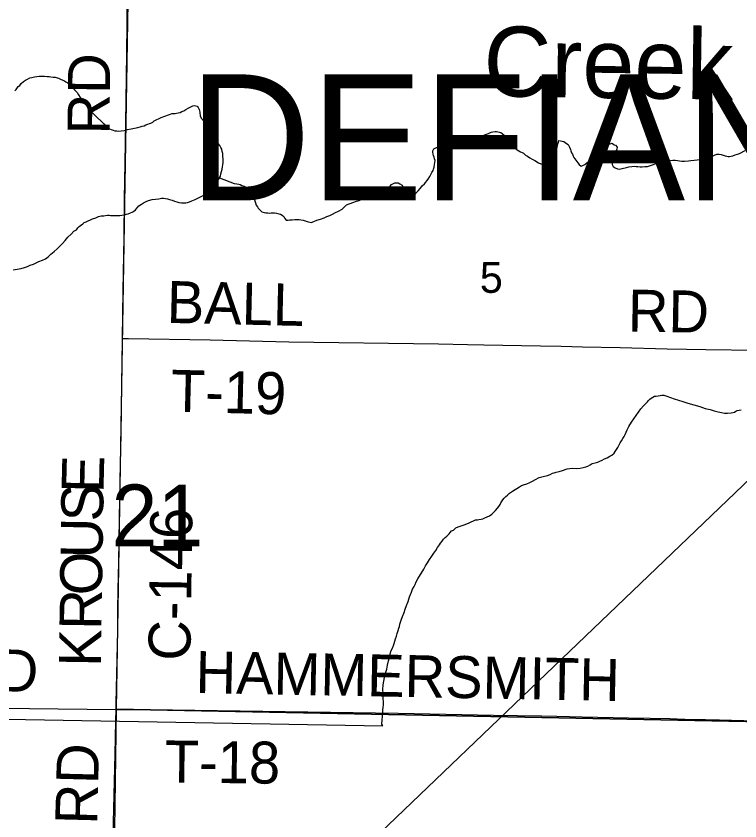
# Model space of a CAD drawing. Extents: x 2.4 to 73.1, y 4.5 to 25.6.
# Drawn here: x 33.951 to 34.44, y 21.005 to 21.55 of the extents above; entities that cross this region are included whole.
import ezdxf

# ---------------------------------------------------------------- set-up
doc = ezdxf.new("R2010")
doc.units = 0
for name, color, linetype in [('GM_X_County_Road', 7, 'Continuous'), ('GM_X_County_Road_Text', 7, 'Continuous'), ('GM_X_Minor_River', 7, 'Continuous'), ('GM_X_Minor_River_Text', 7, 'Continuous'), ('GM_X_Section', 7, 'Continuous'), ('GM_X_Section_Text', 7, 'Continuous'), ('GM_X_Township_Road', 7, 'Continuous'), ('GM_X_Township_Road_Text', 7, 'Continuous'), ('GM_X_Township_Text', 7, 'Continuous')]:
    doc.layers.add(name, color=color, linetype=linetype)

msp = doc.modelspace()

# ---------------------------------------------------------------- linework, layer by layer
at = {"layer": 'GM_X_County_Road'}
for points in [[(34.02267, 21.33187), (34.02319, 21.36403), (34.02377, 21.40038), (34.02412, 21.42618), (34.02447, 21.45041), (34.02493, 21.47806), (34.02523, 21.49267), (34.02566, 21.52467), (34.02594, 21.54486), (34.02622, 21.58989), (34.02621, 21.60231)], [(34.01842, 21.08073), (34.01846, 21.08502), (34.01946, 21.13411), (34.01966, 21.14809), (34.01984, 21.16176), (34.02014, 21.18041), (34.0206, 21.21024), (34.02119, 21.23508), (34.02146, 21.2472), (34.02172, 21.26709), (34.02224, 21.30065), (34.02265, 21.33079), (34.02267, 21.33187)], [(33.51687, 21.084), (33.53015, 21.08398), (33.54819, 21.08396), (33.56405, 21.0839), (33.58299, 21.08359), (33.59573, 21.0836), (33.60941, 21.08356), (33.65539, 21.08343), (33.68212, 21.08331), (33.76135, 21.08316), (33.83407, 21.08294), (33.86919, 21.08253), (33.92045, 21.0819), (34.01842, 21.08073)]]:
    msp.add_lwpolyline(points, dxfattribs=at)
at = {"layer": 'GM_X_Minor_River'}
for points in [[(33.94986, 21.49941), (33.95083, 21.50034), (33.95221, 21.5022), (33.95317, 21.50294), (33.95416, 21.50424), (33.95571, 21.50572), (33.95706, 21.50663), (33.95841, 21.50736), (33.95995, 21.50808), (33.96148, 21.50842), (33.9632, 21.50895), (33.96472, 21.5091), (33.96644, 21.50924), (33.96815, 21.50939), (33.96986, 21.50934), (33.97175, 21.5091), (33.97308, 21.50907), (33.97421, 21.50885), (33.97573, 21.50862), (33.97725, 21.50858), (33.97932, 21.50796), (33.98119, 21.50696), (33.98308, 21.50634), (33.98439, 21.50555), (33.9857, 21.50476), (33.98682, 21.50397), (33.9883, 21.50241), (33.98941, 21.50124), (33.99033, 21.50008), (33.99125, 21.49911), (33.99199, 21.49814), (33.9929, 21.4966), (33.99419, 21.49485), (33.99529, 21.4935), (33.99621, 21.49233), (33.99713, 21.49117), (33.99787, 21.4902), (33.9986, 21.48904), (34.00008, 21.48749), (34.00062, 21.48652), (34.00192, 21.48497), (34.00467, 21.48231)], [(34.04892, 21.48134), (34.0564, 21.48395), (34.0583, 21.48409), (34.05926, 21.48425), (34.0604, 21.48441), (34.06174, 21.48476), (34.06289, 21.4853), (34.06423, 21.48584), (34.06559, 21.48675), (34.06713, 21.48766), (34.06886, 21.48856), (34.07021, 21.48929), (34.07154, 21.48945), (34.07324, 21.48902), (34.07398, 21.48805), (34.07451, 21.48671), (34.07504, 21.48499), (34.07516, 21.48214), (34.07624, 21.48075)], [(34.00467, 21.48231), (34.00915, 21.47805), (34.01007, 21.47707), (34.01154, 21.4755), (34.01303, 21.47431), (34.01396, 21.4737), (34.01509, 21.47309), (34.01641, 21.47267), (34.01753, 21.47225), (34.01887, 21.47221), (34.02001, 21.47217), (34.02173, 21.4723), (34.02402, 21.47261), (34.02613, 21.47311), (34.02862, 21.47359), (34.03073, 21.47409), (34.03303, 21.47459), (34.03476, 21.47491), (34.03611, 21.47544), (34.03745, 21.47577), (34.03861, 21.4763), (34.03977, 21.47684), (34.04093, 21.47737), (34.04189, 21.47752), (34.04324, 21.47824), (34.04422, 21.47897), (34.0489, 21.48134)], [(34.0763, 21.42806), (34.07765, 21.42877), (34.07862, 21.42931), (34.07941, 21.43023), (34.08041, 21.43153), (34.08179, 21.4332), (34.08337, 21.43486), (34.08495, 21.43652), (34.08652, 21.43818), (34.08771, 21.43947), (34.08831, 21.44059), (34.08892, 21.44171), (34.08935, 21.44322), (34.08978, 21.44473), (34.09021, 21.44642), (34.09093, 21.45097), (34.0908, 21.45287), (34.09069, 21.45535), (34.09055, 21.45706), (34.09022, 21.45841), (34.08988, 21.45994), (34.08935, 21.4611), (34.08863, 21.46246), (34.08753, 21.46363), (34.08662, 21.465), (34.08515, 21.46676), (34.08387, 21.46832), (34.08277, 21.46969), (34.08204, 21.47067), (34.0815, 21.47164), (34.08096, 21.4726), (34.08061, 21.47357), (34.08007, 21.47473), (34.07954, 21.47589), (34.07901, 21.47724), (34.07847, 21.4782), (34.07737, 21.47957), (34.07624, 21.48075)], [(34.22958, 21.43968), (34.23059, 21.44136), (34.2314, 21.44285), (34.23201, 21.44416), (34.23281, 21.44547), (34.23322, 21.44641), (34.23346, 21.44773), (34.23389, 21.44943), (34.23417, 21.45227), (34.23383, 21.45343), (34.23367, 21.45438), (34.23313, 21.45554), (34.23278, 21.4565), (34.23264, 21.45784), (34.23267, 21.45879), (34.23328, 21.4601), (34.23521, 21.46099), (34.23635, 21.46095), (34.23844, 21.46069), (34.23939, 21.46066), (34.24034, 21.46063), (34.24187, 21.46077), (34.24301, 21.46073), (34.24454, 21.46087), (34.24606, 21.46082), (34.24797, 21.46095), (34.25027, 21.46144), (34.2518, 21.46177), (34.25315, 21.46229), (34.25509, 21.46318), (34.2574, 21.46406), (34.25972, 21.46512), (34.26165, 21.46582), (34.263, 21.46653), (34.26398, 21.46726), (34.26571, 21.46796), (34.26767, 21.46961), (34.27036, 21.47047), (34.2721, 21.47137), (34.27326, 21.47171), (34.27479, 21.47185), (34.27574, 21.47182), (34.27857, 21.47115), (34.28062, 21.46956), (34.28154, 21.46877), (34.28247, 21.46798), (34.28339, 21.467), (34.28485, 21.46485), (34.28594, 21.4633), (34.28704, 21.46193), (34.28796, 21.46095), (34.28907, 21.45996), (34.29094, 21.45875), (34.29206, 21.45815), (34.29299, 21.45754), (34.29393, 21.45713), (34.29542, 21.45594), (34.29672, 21.45514), (34.29821, 21.45414), (34.2999, 21.45313), (34.30177, 21.45212), (34.3042, 21.4507), (34.3057, 21.44989), (34.30683, 21.44948), (34.30796, 21.44925), (34.30892, 21.44941), (34.31084, 21.4501), (34.3126, 21.45157), (34.31359, 21.45267), (34.31419, 21.45361), (34.31462, 21.45511), (34.31505, 21.45643), (34.31546, 21.45756), (34.31589, 21.45907), (34.31631, 21.46019), (34.31673, 21.46132), (34.31695, 21.46246), (34.31718, 21.46359), (34.31759, 21.46472), (34.31801, 21.46565), (34.32123, 21.46517), (34.32309, 21.46377), (34.3242, 21.46298), (34.3251, 21.46123), (34.32581, 21.45969), (34.32597, 21.45873), (34.3265, 21.45738), (34.32704, 21.45641), (34.32758, 21.45525), (34.32812, 21.45429), (34.32866, 21.45332), (34.32939, 21.45234), (34.33085, 21.45058), (34.33177, 21.44941), (34.33307, 21.44841), (34.33423, 21.44895), (34.33539, 21.44948), (34.33715, 21.45094), (34.3385, 21.45147), (34.34007, 21.45294), (34.34087, 21.45405)], [(33.49925, 20.08505), (33.5087, 20.33825), (34.68791, 21.46756)], [(34.34087, 21.45405), (34.34166, 21.45517), (34.34247, 21.45666), (34.34327, 21.45778), (34.34465, 21.45925), (34.34564, 21.46036), (34.34701, 21.46146), (34.34817, 21.46199), (34.35009, 21.46269), (34.35202, 21.46338), (34.35394, 21.46389), (34.35524, 21.4629), (34.35618, 21.46249), (34.35728, 21.46131), (34.35705, 21.45998), (34.35664, 21.45886), (34.35622, 21.45773), (34.35581, 21.45679), (34.35538, 21.45547), (34.35515, 21.45415), (34.35474, 21.45302), (34.35431, 21.45151), (34.35406, 21.44962), (34.35477, 21.44826), (34.35607, 21.44727), (34.35758, 21.44665), (34.35909, 21.44641), (34.36082, 21.44673), (34.3637, 21.4474), (34.36524, 21.44792), (34.36734, 21.44823), (34.36906, 21.44836), (34.37019, 21.44813), (34.37133, 21.44809), (34.37286, 21.44804), (34.37438, 21.44799), (34.3761, 21.44813), (34.37782, 21.44826), (34.37993, 21.44876), (34.38204, 21.44945), (34.38417, 21.45033), (34.38685, 21.45081), (34.38857, 21.45114), (34.38991, 21.45147), (34.39145, 21.45199), (34.39337, 21.45231), (34.39509, 21.45244), (34.39661, 21.45239), (34.39812, 21.45215), (34.39945, 21.45192), (34.40116, 21.45167), (34.40287, 21.45181), (34.40555, 21.4521), (34.40727, 21.45223), (34.40937, 21.45235), (34.41147, 21.45266), (34.41357, 21.45297), (34.41529, 21.45311), (34.41683, 21.45343), (34.41855, 21.45376), (34.42028, 21.45427), (34.42183, 21.45517), (34.42319, 21.45589), (34.42473, 21.45641), (34.42645, 21.45654), (34.42777, 21.45631), (34.42909, 21.45588), (34.43041, 21.45546), (34.43155, 21.45523), (34.43249, 21.45501), (34.43344, 21.45498), (34.4344, 21.45513), (34.43555, 21.45548), (34.43728, 21.45599), (34.43882, 21.45651), (34.44017, 21.45704), (34.44385, 21.45901)], [(34.08831, 21.44059), (34.09828, 21.43664), (34.09999, 21.4364), (34.10131, 21.43616), (34.10226, 21.43594), (34.10338, 21.43533), (34.10508, 21.43489), (34.10676, 21.4337), (34.10787, 21.43271), (34.10841, 21.43174), (34.10914, 21.43076), (34.11024, 21.42939), (34.11115, 21.42803), (34.11168, 21.42687), (34.11219, 21.42495), (34.11272, 21.4236), (34.11324, 21.42207), (34.11396, 21.4209), (34.1145, 21.41993), (34.11579, 21.41856), (34.11691, 21.41757), (34.1186, 21.41713), (34.11974, 21.4169), (34.12107, 21.41686), (34.1224, 21.41662), (34.12335, 21.41678), (34.1245, 21.41674), (34.12564, 21.4167), (34.12697, 21.41666), (34.12848, 21.41623), (34.12961, 21.41581), (34.13073, 21.4152), (34.13185, 21.4144), (34.13257, 21.41305), (34.13348, 21.41188), (34.13481, 21.41183), (34.13596, 21.41198), (34.13749, 21.41212), (34.13921, 21.41226), (34.14016, 21.41241), (34.14111, 21.41238), (34.14226, 21.41234), (34.14339, 21.41212), (34.14491, 21.41188), (34.14623, 21.41145), (34.14755, 21.41103), (34.14849, 21.41081), (34.15038, 21.41036), (34.15211, 21.41088), (34.15423, 21.41175), (34.15674, 21.41262), (34.15905, 21.4135), (34.16098, 21.41438), (34.16291, 21.41508), (34.16484, 21.41597), (34.16678, 21.41704), (34.1689, 21.41792), (34.17123, 21.41937), (34.17418, 21.42212), (34.17861, 21.42388), (34.18112, 21.42475), (34.18285, 21.42526), (34.1842, 21.42578), (34.18574, 21.42649), (34.1873, 21.42758), (34.18944, 21.42884), (34.19118, 21.42974), (34.19273, 21.43064), (34.19389, 21.43117), (34.19562, 21.43168), (34.19676, 21.43164), (34.19829, 21.43178), (34.19963, 21.43193), (34.20059, 21.43228), (34.20176, 21.433), (34.20372, 21.43483), (34.20471, 21.43594), (34.20567, 21.43648), (34.20703, 21.43701), (34.20817, 21.43716), (34.20912, 21.43713), (34.21044, 21.43651), (34.21193, 21.43551), (34.21282, 21.43358), (34.21276, 21.43168), (34.21233, 21.43017), (34.21248, 21.42884), (34.21341, 21.42823), (34.21436, 21.42801), (34.21549, 21.42778), (34.21664, 21.42813), (34.21818, 21.42865), (34.21953, 21.42898), (34.22108, 21.43007), (34.22285, 21.43172), (34.22424, 21.43339), (34.22543, 21.43506), (34.22701, 21.43653), (34.22799, 21.43745), (34.22859, 21.43838), (34.22958, 21.43968)], [(33.94865, 21.3783), (33.95152, 21.37877), (33.9542, 21.37925), (33.9565, 21.37974), (33.95843, 21.38044), (33.96036, 21.38133), (33.96248, 21.38202), (33.96441, 21.3829), (33.96615, 21.3838), (33.96866, 21.38486), (33.97059, 21.38574), (33.97235, 21.38701), (33.97431, 21.38885), (33.97646, 21.39068), (33.97862, 21.39251), (33.98039, 21.39436), (33.98216, 21.39601), (33.98394, 21.39804), (33.98572, 21.40026), (33.98789, 21.40248), (33.98985, 21.40431), (33.9916, 21.4054), (33.99259, 21.40669), (33.99338, 21.40762), (33.99436, 21.40835), (33.99592, 21.40944), (33.99689, 21.41016), (33.99805, 21.4107), (33.9996, 21.4114), (34.00114, 21.41211), (34.00249, 21.41264), (34.00462, 21.41352), (34.00654, 21.41422), (34.00827, 21.41473), (34.00999, 21.41486), (34.01133, 21.41501), (34.01267, 21.41515), (34.01362, 21.41512), (34.01457, 21.41509), (34.01552, 21.41506), (34.01685, 21.41501), (34.02085, 21.41507), (34.02238, 21.41521), (34.0241, 21.41553), (34.02545, 21.41587), (34.0266, 21.41621), (34.02814, 21.41673), (34.0293, 21.41726), (34.03027, 21.4178), (34.03145, 21.4189), (34.03263, 21.42019), (34.03381, 21.42149), (34.03557, 21.42276), (34.03693, 21.42366), (34.03867, 21.42456), (34.0404, 21.42507), (34.04271, 21.42575), (34.045, 21.42606), (34.0473, 21.42636), (34.04921, 21.42668), (34.05055, 21.42663), (34.05188, 21.42659), (34.0532, 21.42635), (34.05452, 21.42574), (34.05641, 21.4253), (34.05791, 21.42468), (34.05942, 21.42424), (34.06093, 21.42381), (34.06263, 21.42357), (34.06416, 21.42352), (34.06549, 21.42347), (34.06664, 21.42381), (34.06799, 21.42434), (34.06972, 21.42485), (34.07184, 21.42573), (34.07456, 21.42716), (34.0763, 21.42806)], [(34.30212, 21.23638), (34.30463, 21.23763), (34.30732, 21.23849), (34.3102, 21.23915), (34.31213, 21.23985), (34.31368, 21.24056), (34.31483, 21.2409), (34.31617, 21.24124), (34.31809, 21.24175), (34.3204, 21.24243), (34.32348, 21.24347), (34.32711, 21.24392), (34.32996, 21.24382), (34.33225, 21.24394), (34.33436, 21.24444), (34.3361, 21.24495), (34.33744, 21.24548), (34.33919, 21.24637), (34.34054, 21.24709), (34.34246, 21.24759), (34.34419, 21.24811), (34.34574, 21.24882), (34.34729, 21.24953), (34.34883, 21.25024), (34.35057, 21.25113), (34.35232, 21.25221), (34.35387, 21.25292), (34.35524, 21.25421), (34.35604, 21.25532), (34.35684, 21.25663), (34.35784, 21.25812), (34.35866, 21.2598), (34.35946, 21.26111), (34.36027, 21.26241), (34.36127, 21.26409), (34.36207, 21.2654), (34.36269, 21.2669), (34.3635, 21.26839), (34.36412, 21.26989), (34.36534, 21.27233), (34.36696, 21.27513), (34.37334, 21.28424), (34.37512, 21.28627), (34.37649, 21.28756), (34.37787, 21.28884), (34.37847, 21.28977), (34.37945, 21.29069), (34.38042, 21.29142), (34.38159, 21.29214), (34.38256, 21.29268), (34.38371, 21.29283), (34.38504, 21.29298), (34.38639, 21.29331), (34.38754, 21.29347), (34.38887, 21.29342), (34.39094, 21.29278), (34.39339, 21.29194), (34.39583, 21.29091), (34.39885, 21.29005), (34.40168, 21.28919), (34.40526, 21.28812), (34.40922, 21.28685), (34.41319, 21.28577), (34.41696, 21.2845), (34.42036, 21.28363), (34.42299, 21.28278), (34.42564, 21.28212), (34.42791, 21.28167), (34.42999, 21.28122), (34.4319, 21.28134), (34.43438, 21.28145), (34.43572, 21.2816), (34.43668, 21.28195), (34.43765, 21.28249), (34.43862, 21.28302), (34.43996, 21.28336), (34.4413, 21.2835)], [(34.19873, 21.06975), (34.19819, 21.07072), (34.19847, 21.07376), (34.19855, 21.07604), (34.1988, 21.07793), (34.19884, 21.07926), (34.19888, 21.08059), (34.19912, 21.0821), (34.19918, 21.08382), (34.19924, 21.08591), (34.19913, 21.08819), (34.19904, 21.09143), (34.19894, 21.09429), (34.19904, 21.09733), (34.1995, 21.09997), (34.19996, 21.10243), (34.20062, 21.10526), (34.20147, 21.10809), (34.20194, 21.11074), (34.2026, 21.11357), (34.20326, 21.11621), (34.2039, 21.11847), (34.20454, 21.12073), (34.20535, 21.12223), (34.20598, 21.12392), (34.2066, 21.12542), (34.20703, 21.12693), (34.20746, 21.12862), (34.20809, 21.13031), (34.20853, 21.1322), (34.20916, 21.13408), (34.2096, 21.13578), (34.21001, 21.13691), (34.21044, 21.13842), (34.21129, 21.14124), (34.21213, 21.14369), (34.21317, 21.14632), (34.214, 21.14857), (34.21484, 21.15102), (34.21588, 21.15383), (34.21694, 21.15703), (34.21818, 21.16004), (34.219, 21.1621), (34.22002, 21.16397), (34.22063, 21.16528), (34.22145, 21.16715), (34.22247, 21.16921), (34.22649, 21.17574), (34.2277, 21.17798), (34.2291, 21.18003), (34.23031, 21.18227), (34.23191, 21.1845), (34.23331, 21.18654), (34.2347, 21.1884), (34.23571, 21.19027), (34.2371, 21.19213), (34.2379, 21.19324), (34.2389, 21.19473), (34.23989, 21.19603), (34.24107, 21.19713), (34.24205, 21.19805), (34.24362, 21.19952), (34.24441, 21.20044), (34.2454, 21.20155), (34.24656, 21.20208), (34.24832, 21.20355), (34.24987, 21.20426), (34.25179, 21.20495), (34.25391, 21.20564), (34.25565, 21.20635), (34.25719, 21.20706), (34.25855, 21.20777), (34.26009, 21.20848), (34.26144, 21.20901), (34.26278, 21.20915), (34.26374, 21.20931), (34.26527, 21.20945), (34.26642, 21.20979), (34.26777, 21.21032), (34.26932, 21.21103), (34.27105, 21.21173), (34.27261, 21.21282), (34.27379, 21.21392), (34.27498, 21.21541), (34.27636, 21.21688), (34.27735, 21.21818), (34.27816, 21.21948), (34.27876, 21.22061), (34.27997, 21.22266), (34.28096, 21.22377), (34.28194, 21.22487), (34.28312, 21.22579), (34.28449, 21.22707), (34.28663, 21.22852), (34.29129, 21.23141), (34.29266, 21.23232), (34.29401, 21.23284), (34.29631, 21.23353), (34.29825, 21.23442), (34.29998, 21.23512), (34.30212, 21.23638)], [(33.76614, 21.07734), (34.19873, 21.06975)]]:
    msp.add_lwpolyline(points, dxfattribs=at)
at = {"layer": 'GM_X_Section'}
for points in [[(34.02714, 21.6008), (34.5213, 21.59057), (34.52736, 21.59044), (34.5135, 21.07124), (34.01857, 21.08095)], [(34.01857, 21.08095), (34.5135, 21.07124), (34.50366, 20.57062), (34.01173, 20.57818)]]:
    msp.add_lwpolyline(points, close=True, dxfattribs=at)
at = {"layer": 'GM_X_Township_Road'}
for points in [[(34.02267, 21.33187), (34.02673, 21.33179), (34.08204, 21.3308), (34.13516, 21.32952), (34.23645, 21.32807), (34.25603, 21.32771), (34.26721, 21.32751), (34.30543, 21.32672), (34.31941, 21.32648), (34.33401, 21.32622), (34.35948, 21.32558), (34.39117, 21.3248), (34.41727, 21.32432), (34.45176, 21.32382)], [(34.01512, 20.94605), (34.0152, 20.95103), (34.01594, 20.97775), (34.01659, 21.00417), (34.01771, 21.05048), (34.01822, 21.07286), (34.01842, 21.08073)], [(34.01842, 21.08073), (34.0411, 21.08062), (34.20926, 21.07824), (34.27374, 21.07697)], [(34.27374, 21.07697), (34.30623, 21.07633), (34.31648, 21.07613), (34.33358, 21.07569), (34.36497, 21.07507), (34.37958, 21.07478), (34.39294, 21.07452), (34.4032, 21.07423), (34.41718, 21.0739), (34.4265, 21.07366), (34.44298, 21.07328), (34.46908, 21.07275), (34.49115, 21.07233), (34.50545, 21.07196), (34.51263, 21.07178)]]:
    msp.add_lwpolyline(points, dxfattribs=at)

# ---------------------------------------------------------------- texts
at = {"layer": 'GM_X_County_Road_Text'}
for s, height, rotation, p in [('RD', 0.028409, 89.5067, (34.01389, 21.46981)), ('E', 0.02841, 88.622, (34.00983, 21.22691)), ('S', 0.02841, 89.1233, (34.00953, 21.20782)), ('C-146', 0.028409, 89.1818, (34.06859, 21.11357)), ('U', 0.02841, 89.1312, (34.00915, 21.18282)), ('O', 0.02841, 89.1329, (34.00878, 21.15782)), ('R', 0.02841, 89.1315, (34.00842, 21.13449)), ('K', 0.02841, 89.133, (34.00804, 21.1095)), ('RD', 0.028409, 359.0188, (33.91069, 21.09353))]:
    msp.add_text(s, height=height, rotation=rotation, dxfattribs=at).set_placement(p)
at = {"layer": 'GM_X_Minor_River_Text'}
msp.add_text('Creek', height=0.047372, rotation=359.1767, dxfattribs=at).set_placement((34.26669, 21.49579))
at = {"layer": 'GM_X_Section_Text'}
for s, height, p in [('5', 0.02093, (34.26444, 21.36267)), ('21', 0.041856, (34.01527, 21.19108))]:
    msp.add_text(s, height=height, rotation=0, dxfattribs=at).set_placement(p)
at = {"layer": 'GM_X_Township_Road_Text'}
for s, height, rotation, p in [('BALL', 0.028409, 358.6882, (34.05244, 21.34236)), ('RD', 0.028409, 359.0128, (34.36442, 21.33653)), ('T-19', 0.028409, 358.585, (34.0551, 21.28225)), ('HAMMERSMITH', 0.0284091, 358.9155, (34.07196, 21.09189)), ('RD', 0.028409, 88.5383, (34.00555, 21.0026)), ('T-18', 0.028409, 359.2931, (34.05113, 21.03141))]:
    msp.add_text(s, height=height, rotation=rotation, dxfattribs=at).set_placement(p)
at = {"layer": 'GM_X_Township_Text'}
msp.add_text('DEFIANCE', height=0.085227, rotation=0, dxfattribs=at).set_placement((34.06773, 21.42528))

doc.saveas('drawing.dxf')
